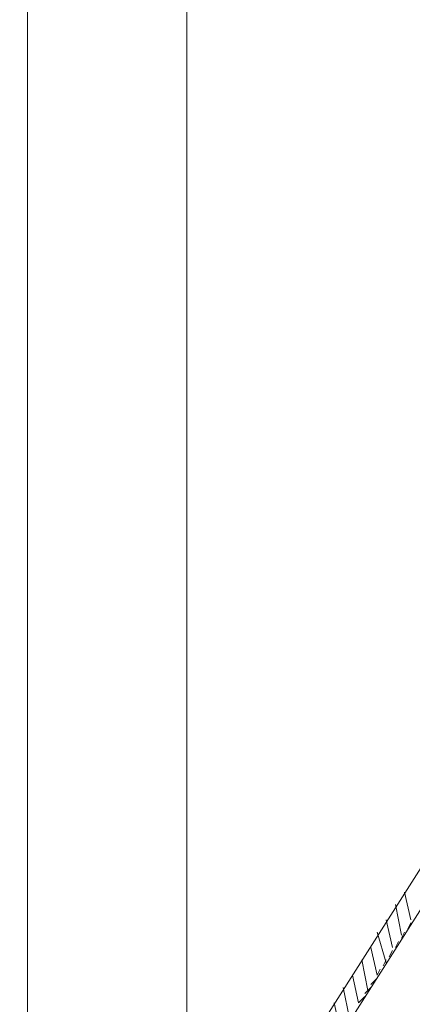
# Model space of a CAD drawing. Header units: millimetres. Extents: x 2063114 to 14983986, y -126020516 to 213791.
# Tile 297 of 656: x 2371783 to 2372117, y -1184757 to -1183921. Entities that reach past the tile are written whole.
import ezdxf

# ---------------------------------------------------------------- set-up
doc = ezdxf.new("R2010")
doc.units = ezdxf.units.MM
doc.layers.add('PDF2_Geometry', color=7, linetype='Continuous')

msp = doc.modelspace()

# ---------------------------------------------------------------- linework, layer by layer
at = {"layer": 'PDF2_Geometry', "linetype": 'ByBlock', "lineweight": 13}
for points in [[(2371925.19681, -1184951.37772), (2371925.19681, -1183168.1424), (2371789.62921, -1183168.1424), (2371789.62921, -1185165.15739)], [(2372115.51286, -1184688.06373), (2372112.90579, -1184693.27787)], [(2372110.29872, -1184695.88494), (2372107.69165, -1184701.09908)], [(2372105.08458, -1184703.70615), (2372102.47751, -1184708.92028)], [(2372099.87044, -1184711.52735), (2372097.26337, -1184716.74149)], [(2372094.6563, -1184719.34856), (2372092.04923, -1184724.5627)], [(2372089.44216, -1184727.16977), (2372086.83509, -1184732.38391)], [(2372086.83509, -1184734.99098), (2372081.62096, -1184740.20512)], [(2372081.62096, -1184742.81218), (2372076.40682, -1184748.02632)], [(2372076.40682, -1184750.63339), (2372071.19268, -1184755.84753)]]:
    msp.add_lwpolyline(points, dxfattribs=at)
for points in [[(2372582.17824, -1183921.58539), (2370267.12254, -1187558.44689), (2370413.08582, -1187654.90845), (2372728.17411, -1184015.43989)], [(2372582.17824, -1183921.58539), (2370267.12254, -1187558.44689), (2370282.73236, -1187568.87517), (2372597.82065, -1183932.01367)]]:
    msp.add_lwpolyline(points, close=True, dxfattribs=at)
at = {"layer": 'PDF2_Geometry', "linetype": 'ByBlock', "lineweight": 0}
for points in [[(2372115.51286, -1184685.45666), (2372110.29872, -1184661.99304)], [(2372107.69165, -1184698.49201), (2372102.47751, -1184672.42132)], [(2372099.87044, -1184708.92028), (2372094.6563, -1184685.45666)], [(2372094.6563, -1184721.95563), (2372086.83509, -1184695.88494)], [(2372086.83509, -1184732.38391), (2372081.62096, -1184708.92028)], [(2372079.01389, -1184745.41925), (2372073.79975, -1184719.34856)], [(2372071.19268, -1184755.84753), (2372065.97854, -1184732.38391)], [(2372063.37147, -1184768.88288), (2372058.15733, -1184742.81218)], [(2372055.55026, -1184779.31115), (2372050.33613, -1184755.84753)]]:
    msp.add_lwpolyline(points, dxfattribs=at)

doc.saveas('drawing.dxf')
